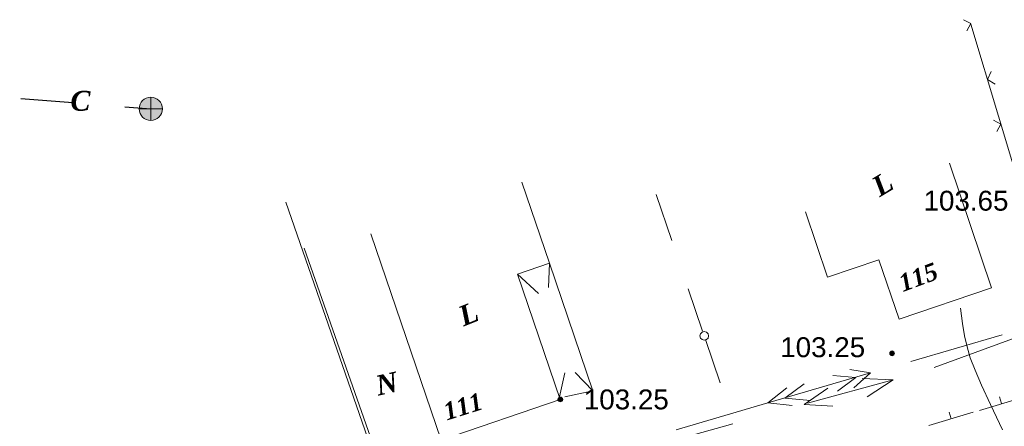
# Model space of a CAD drawing. Header units: millimetres. Extents: x 9396 to 25236, y 15106 to 31102.
# Tile 257 of 296: x 11838 to 11922, y 17060 to 17095. Entities that reach past the tile are written whole.
import ezdxf
from ezdxf.enums import TextEntityAlignment as Align

# ---------------------------------------------------------------- set-up
doc = ezdxf.new("R2010")
doc.units = ezdxf.units.MM
doc.linetypes.add('HIDDEN', pattern=[0.375, 0.25, -0.125])
for name, color, linetype, lineweight, true_color in [('1001010', 7, 'Continuous', 9, 0x000000), ('10010110', 7, 'Continuous', 20, 0xa25100), ('1060000', 7, 'Continuous', 9, 0x000000), ('21100200', 7, 'HIDDEN', 0, 0x800080), ('3000113', 7, 'Continuous', 9, 0x000000), ('3000220', 7, 'Continuous', 9, 0x000000), ('3000260', 7, 'Continuous', 9, 0x000000), ('5010320', 7, 'Continuous', 20, 0x800000), ('5010430', 7, 'Continuous', 9, 0x000000), ('6011300', 1, 'Continuous', 20, 0xff0000), ('6011400', 7, 'Continuous', 9, 0xc0c0c0), ('9010120', 7, 'Continuous', 20, 0x000000)]:
    doc.layers.add(name, color=color, linetype=linetype, lineweight=lineweight, true_color=true_color)
doc.styles.add('10', font='timesbi.ttf', dxfattribs={"height": 0.001481})
doc.styles.add('3', font='timesbi.ttf', dxfattribs={"height": 0.001693})
doc.styles.add('9', font='timesbi.ttf', dxfattribs={"height": 0.001693})
doc.styles.add('F2', font='arial.ttf', dxfattribs={"height": 0.001693})

# ---------------------------------------------------------------- blocks, each defined once
blk = doc.blocks.new('SYMBOL5010430')
at = {"true_color": 0xffffff}
h = blk.add_hatch(color=7, dxfattribs=at)
edge = h.paths.add_edge_path()
edge.add_arc((0, 0), 0.495, 0, 360)
at = {"color": 18, "linetype": 'Continuous', "lineweight": 0, "true_color": 0x000000, "flags": 128}
for points in [[(0, -0.495), (0, 0.495)], [(-0.495, 0), (0.495, 0)]]:
    blk.add_lwpolyline(points, dxfattribs=at)
at = {"color": 18, "linetype": 'Continuous', "lineweight": 0, "true_color": 0x000000}
blk.add_circle((0, 0), 0.495, dxfattribs=at)
blk = doc.blocks.new('SYMBOL21100200')
at = {"true_color": 0x800080}
h = blk.add_hatch(color=216, dxfattribs=at)
edge = h.paths.add_edge_path()
edge.add_arc((0, 0), 0.1, 0, 360)
at = {"color": 216, "linetype": 'Continuous', "lineweight": 0, "true_color": 0x800080}
blk.add_circle((0, 0), 0.1, dxfattribs=at)

msp = doc.modelspace()

# ---------------------------------------------------------------- linework, layer by layer
at = {"layer": '1001010', "color": 253}
for points in [[(11917.423, 17082.492, 162.715), (11921.023, 17071.86, 104.432), (11913.146, 17069.194, 186.454), (11911.429, 17074.265, 184.657), (11907.059, 17072.785, 175.114), (11905.177, 17078.346, 175.114)], [(11868.15, 17076.46, 87.361), (11874.148, 17058.91, 120.511), (11884.297, 17062.378, 112.942), (11880.653, 17073.041, 90.103), (11883.381, 17073.973, 86.446), (11881.027, 17080.861, 86.446)], [(11874.148, 17058.91, 120.511), (11868.885, 17057.058, 122.511), (11862.482, 17075.262, 92.402)]]:
    msp.add_polyline3d(points, dxfattribs=at)
at = {"layer": '10010110'}
msp.add_polyline3d([(11918.381, 17070.145, 125.746), (11918.555, 17068.844, 119.284), (11918.723, 17067.788, 114.351), (11918.927, 17066.856, 110.645), (11919.208, 17065.925, 107.864), (11919.609, 17064.875, 105.705), (11920.17, 17063.585, 103.865), (11920.934, 17061.932, 102.043), (11921.943, 17059.797, 99.935)], dxfattribs=at)
at = {"layer": '1060000', "color": 253}
for p, q in [((11880.653, 17073.041, 90.103), (11882.442, 17071.387, 92.843)), ((11884.225, 17062.589, 112.49), (11884.67, 17064.637, 108.367)), ((11887.054, 17063.116, 112.809), (11885.562, 17064.678, 109.253))]:
    msp.add_line(p, q, dxfattribs=at)
msp.add_polyline3d([(11884.676, 17062.612, 112.532), (11887.054, 17063.116, 112.809), (11883.381, 17073.973, 86.446), (11883.29, 17071.892, 91.753)], dxfattribs=at)
at = {"layer": '3000113', "color": 253}
msp.add_polyline3d([(11833.099, 17034.885, 136.401), (11871.771, 17047.946, 140.312), (11860.915, 17079.155, 172.991)], dxfattribs=at)
at = {"layer": '3000220', "color": 253}
for p, q in [((11919.981, 17061.447, 107.916), (11923.771, 17062.577, 107.916)), ((11921.871, 17062.017, 107.916), (11921.701, 17062.587, 107.916)), ((11915.671, 17060.167, 107.916), (11919.461, 17061.297, 107.916)), ((11917.571, 17060.727, 107.916), (11917.401, 17061.307, 107.916))]:
    msp.add_line(p, q, dxfattribs=at)
at = {"layer": '3000260', "color": 253}
msp.add_line((11928.353, 17063.925, 91.162), (11919.26, 17094.3, 66.298), dxfattribs=at)
for points in [[(11918.911, 17093.727, 78.73), (11919.241, 17094.357, 78.73), (11918.621, 17094.687, 78.73)], [(11921.311, 17089.197, 78.73), (11920.671, 17089.597, 78.73), (11920.991, 17090.267, 78.73)], [(11921.471, 17085.167, 78.73), (11921.801, 17085.807, 78.73), (11921.181, 17086.127, 78.73)]]:
    msp.add_polyline3d(points, dxfattribs=at)
at = {"layer": '5010320', "lineweight": 30}
for p, q in [((11842.791, 17087.617, 65.912), (11838.371, 17087.957, 65.912)), ((11847.211, 17087.277, 65.912), (11849.421, 17087.107, 65.912))]:
    msp.add_line(p, q, dxfattribs=at)
at = {"layer": '6011300'}
for p, q in [((11914.131, 17065.617, 120.556), (11921.911, 17067.877, 120.556)), ((11901.961, 17062.077, 120.556), (11910.721, 17064.627, 120.556)), ((11901.961, 17062.077, 120.556), (11903.581, 17063.377, 120.556)), ((11894.171, 17059.797, 120.556), (11901.961, 17062.077, 120.556)), ((11901.961, 17062.077, 120.556), (11904.031, 17061.847, 120.556))]:
    msp.add_line(p, q, dxfattribs=at)
for points in [[(11907.501, 17064.417, 120.556), (11909.451, 17064.257, 120.556), (11907.901, 17063.077, 120.556)], [(11908.941, 17064.937, 120.556), (11910.721, 17064.627, 120.556), (11909.291, 17063.377, 120.556)], [(11903.421, 17062.497, 120.556), (11905.071, 17063.707, 120.556), (11903.421, 17062.497, 120.556), (11905.591, 17062.297, 120.556)]]:
    msp.add_polyline3d(points, dxfattribs=at)
at = {"layer": '6011400'}
for p, q in [((11916.141, 17065.097, 119.22), (11924.011, 17067.977, 119.22)), ((11905.351, 17062.047, 119.22), (11912.631, 17064.047, 119.22)), ((11890.911, 17058.057, 119.22), (11898.991, 17060.287, 119.22))]:
    msp.add_line(p, q, dxfattribs=at)
for points in [[(11909.991, 17064.157, 119.22), (11912.631, 17064.047, 119.22), (11910.411, 17062.607, 119.22)], [(11905.051, 17061.957, 119.22), (11907.061, 17063.347, 119.22), (11905.051, 17061.957, 119.22), (11907.491, 17061.807, 119.22)]]:
    msp.add_polyline3d(points, dxfattribs=at)
at = {"layer": '9010120', "color": 253}
for p, q in [((11892.451, 17079.817, 121.468), (11893.791, 17075.887, 121.468)), ((11896.411, 17068.187, 121.468), (11895.181, 17071.797, 121.468)), ((11897.921, 17063.777, 121.468), (11896.661, 17067.467, 121.468))]:
    msp.add_line(p, q, dxfattribs=at)
msp.add_polyline3d([(11896.551, 17067.417, 121.468), (11896.731, 17067.467, 121.468), (11896.871, 17067.597, 121.468), (11896.921, 17067.787, 121.468), (11896.871, 17067.967, 121.468), (11896.731, 17068.107, 121.468), (11896.551, 17068.157, 121.468), (11896.361, 17068.107, 121.468), (11896.231, 17067.967, 121.468), (11896.181, 17067.787, 121.468), (11896.231, 17067.597, 121.468), (11896.361, 17067.467, 121.468), (11896.551, 17067.417, 121.468)], close=True, dxfattribs=at)

# ---------------------------------------------------------------- block references
at = {"layer": '21100200', "xscale": 2, "yscale": 2, "zscale": 2}
for p in [(11912.54, 17066.3, 206.5), (11884.297, 17062.378, 206.5)]:
    msp.add_blockref('SYMBOL21100200', p, dxfattribs=at)
at = {"layer": '5010430', "color": 253, "xscale": 2, "yscale": 2, "zscale": 2}
msp.add_blockref('SYMBOL5010430', (11849.424, 17087.105, 68.278), dxfattribs=at)

# ---------------------------------------------------------------- texts
at = {"layer": '1001010', "color": 253, "style": '9'}
for s, rotation, p in [('L', 30.8, (11911.06, 17080.303, 168.843)), ('L', 21.7, (11875.744, 17069.365, 97.399)), ('N', 12.6, (11868.615, 17063.52, 107.457))]:
    msp.add_text(s, height=1.693, rotation=rotation, dxfattribs=at).set_placement(p, align=Align.MIDDLE_LEFT)
at = {"layer": '1001010', "color": 1, "true_color": 0xff0000, "style": '10'}
for s, rotation, p in [('115', 20.4, (11913.2, 17072.203, 165.823)), ('111', 17.5, (11874.404, 17061.285, 113.999))]:
    msp.add_text(s, height=1.4813, rotation=rotation, dxfattribs=at).set_placement(p, align=Align.MIDDLE_LEFT)
at = {"layer": '21100200', "color": 253, "style": 'F2'}
for s, p in [('103.65', (11915.223, 17079.286, 176.46)), ('103.25', (11903.02, 17066.82, 171.16)), ('103.25', (11886.297, 17062.378, 206.5))]:
    msp.add_text(s, height=1.693, dxfattribs=at).set_placement(p, align=Align.MIDDLE_LEFT)
at = {"layer": '5010320', "color": 253, "style": '3'}
msp.add_text('C', height=1.693, dxfattribs=at).set_placement((11842.581, 17087.787, 65.912), align=Align.MIDDLE_LEFT)

doc.saveas('drawing.dxf')
